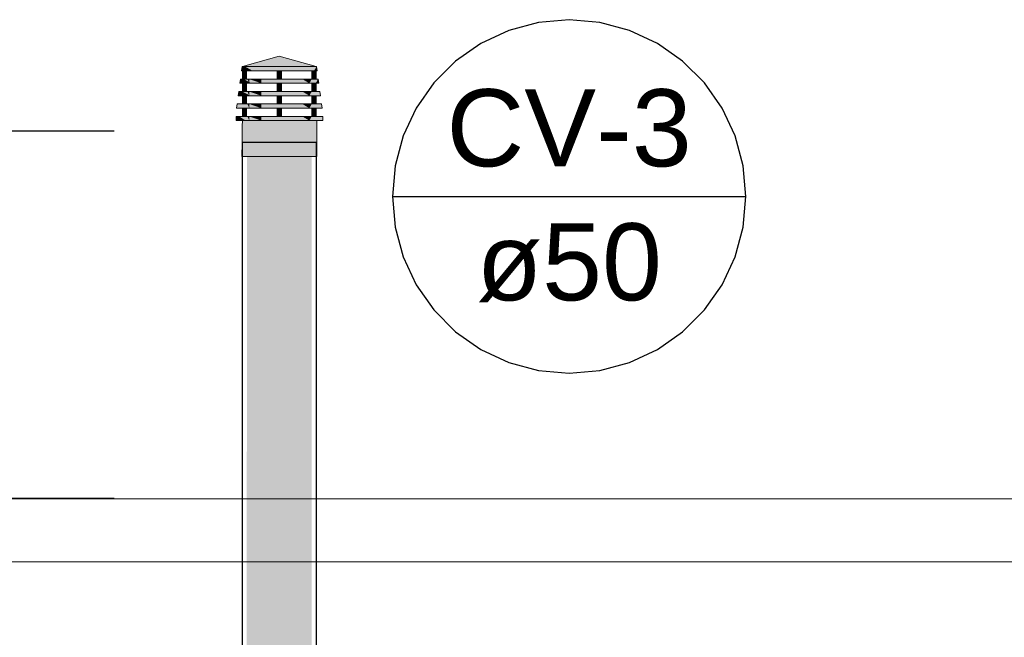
# Model space of a CAD drawing. Header units: millimetres. Extents: x -16331 to -10174, y -4135 to -3584.
# Tile 367 of 456: x -10246.69 to -10243.88, y -3952.56 to -3950.8. Entities that reach past the tile are written whole.
import ezdxf

# ---------------------------------------------------------------- set-up
doc = ezdxf.new("R2010")
doc.units = ezdxf.units.MM
for name, color, linetype in [('A-DETL-MBND', 7, 'Continuous'), ('CV-Condutos', 1, 'Continuous'), ('CV-Indicação coluna', 7, 'Continuous')]:
    doc.layers.add(name, color=color, linetype=linetype)
for name, color, linetype, lineweight in [('CV-Colunas', 1, 'Continuous', 13), ('DI-Elementos externos em vista', 9, 'Continuous', 5), ('IFC-Cobertura-Contorno', 253, 'Continuous', 5)]:
    doc.layers.add(name, color=color, linetype=linetype, lineweight=lineweight)
doc.styles.add('Arial', font='arial.ttf', dxfattribs={"height": 100})

msp = doc.modelspace()

# ---------------------------------------------------------------- hatches: boundary and pattern name
at = {"layer": 'CV-Colunas', "linetype": 'Continuous'}
for points in [[(-10245.8509, -3950.934), (-10245.8429, -3950.934), (-10245.9482, -3950.9042), (-10246.0534, -3950.934), (-10246.0454, -3950.934), (-10246.0226, -3950.934), (-10245.9884, -3950.934), (-10245.9482, -3950.934), (-10245.9079, -3950.934), (-10245.8737, -3950.934)], [(-10246.0461, -3950.934), (-10246.0541, -3950.934), (-10246.0558, -3950.946)], [(-10246.0558, -3950.946), (-10246.0534, -3950.946), (-10246.0476, -3950.946), (-10246.0414, -3950.946), (-10246.0243, -3950.946), (-10246.0414, -3950.9366), (-10246.0461, -3950.934), (-10246.0534, -3950.9431)], [(-10246.0414, -3950.946), (-10246.0534, -3950.946), (-10246.0534, -3950.9696), (-10246.0414, -3950.9696)], [(-10246.0243, -3950.946), (-10245.9893, -3950.946), (-10245.9482, -3950.934), (-10245.9887, -3950.934), (-10246.0231, -3950.934), (-10246.0461, -3950.934)], [(-10245.9893, -3950.946), (-10245.9542, -3950.946), (-10245.9482, -3950.946), (-10245.9076, -3950.934), (-10245.9482, -3950.934), (-10245.9542, -3950.9358)], [(-10245.9422, -3950.946), (-10245.9542, -3950.946), (-10245.9542, -3950.9696), (-10245.9422, -3950.9696)], [(-10245.8422, -3950.934), (-10245.8502, -3950.934), (-10245.8549, -3950.934), (-10245.8732, -3950.934), (-10245.8549, -3950.943), (-10245.8732, -3950.934), (-10245.9076, -3950.934), (-10245.9422, -3950.9443), (-10245.9482, -3950.946), (-10245.9422, -3950.946), (-10245.907, -3950.946), (-10245.872, -3950.946), (-10245.8549, -3950.946), (-10245.8487, -3950.946)], [(-10245.8429, -3950.946), (-10245.8549, -3950.946), (-10245.8549, -3950.9696), (-10245.8429, -3950.9696)], [(-10245.8429, -3950.946), (-10245.8405, -3950.946), (-10245.8422, -3950.934), (-10245.8429, -3950.9354), (-10245.8487, -3950.946)], [(-10246.0607, -3950.9816), (-10246.0534, -3950.9816), (-10246.0521, -3950.9816), (-10246.0414, -3950.9816), (-10246.0277, -3950.9816), (-10246.0414, -3950.9744), (-10246.0506, -3950.9696), (-10246.0534, -3950.9729)], [(-10246.059, -3950.9696), (-10246.0607, -3950.9816), (-10246.0506, -3950.9696)], [(-10246.0414, -3950.9816), (-10246.0534, -3950.9816), (-10246.0534, -3951.0051), (-10246.0414, -3951.0051)], [(-10246.0265, -3950.9696), (-10246.0506, -3950.9696), (-10246.0277, -3950.9816), (-10245.9912, -3950.9816), (-10245.9482, -3950.9696), (-10245.9906, -3950.9696)], [(-10246.0339, -3950.9816), (-10246.0339, -3950.9696), (-10246.0392, -3950.9696)], [(-10245.9997, -3950.9816), (-10245.9997, -3950.9696), (-10246.0339, -3950.9696)], [(-10245.9997, -3950.9696), (-10245.9542, -3950.9802), (-10245.9542, -3950.9696)], [(-10245.9912, -3950.9816), (-10245.9542, -3950.9816), (-10245.9482, -3950.9816), (-10245.9057, -3950.9696), (-10245.9482, -3950.9696), (-10245.9542, -3950.9712)], [(-10245.9422, -3950.9816), (-10245.9542, -3950.9816), (-10245.9542, -3951.0051), (-10245.9422, -3951.0051)], [(-10245.8457, -3950.9696), (-10245.8549, -3950.9696), (-10245.8698, -3950.9696), (-10245.8549, -3950.9765), (-10245.8698, -3950.9696), (-10245.9057, -3950.9696), (-10245.9422, -3950.9799), (-10245.9482, -3950.9816), (-10245.9422, -3950.9816), (-10245.9051, -3950.9816), (-10245.8686, -3950.9816), (-10245.8549, -3950.9816), (-10245.8442, -3950.9816), (-10245.8373, -3950.9696)], [(-10245.9422, -3950.9696), (-10245.9422, -3950.9716), (-10245.9126, -3950.9816), (-10245.8825, -3950.9696), (-10245.9126, -3950.9696)], [(-10245.8624, -3950.9816), (-10245.8553, -3950.9696), (-10245.8624, -3950.9696), (-10245.8825, -3950.9696)], [(-10245.8429, -3950.9816), (-10245.8549, -3950.9816), (-10245.8549, -3951.0051), (-10245.8429, -3951.0051)], [(-10245.8429, -3950.9816), (-10245.8356, -3950.9816), (-10245.8373, -3950.9696), (-10245.8429, -3950.9793), (-10245.8442, -3950.9816)], [(-10246.0551, -3951.0051), (-10246.0639, -3951.0051), (-10246.0655, -3951.0171), (-10246.0566, -3951.0171), (-10246.0534, -3951.0171), (-10246.0534, -3951.016), (-10246.0534, -3951.0171), (-10246.0414, -3951.0171), (-10246.0312, -3951.0171), (-10246.0414, -3951.0119), (-10246.0534, -3951.0059)], [(-10246.0312, -3951.0171), (-10245.9931, -3951.0171), (-10245.9482, -3951.0051), (-10245.9924, -3951.0051), (-10246.03, -3951.0051), (-10246.0551, -3951.0051)], [(-10246.0339, -3951.0171), (-10246.0339, -3951.0051), (-10246.0392, -3951.0051)], [(-10245.9997, -3951.0171), (-10245.9997, -3951.0051), (-10246.0339, -3951.0051)], [(-10245.9997, -3951.0051), (-10245.9542, -3951.0157), (-10245.9542, -3951.0051)], [(-10245.9931, -3951.0171), (-10245.9542, -3951.0171), (-10245.9482, -3951.0171), (-10245.9039, -3951.0051), (-10245.9482, -3951.0051), (-10245.9542, -3951.0067)], [(-10245.8397, -3951.0171), (-10245.8429, -3951.0156), (-10245.8549, -3951.0102), (-10245.8549, -3951.0164), (-10245.8549, -3951.0102), (-10245.8663, -3951.0051), (-10245.9039, -3951.0051), (-10245.9422, -3951.0155), (-10245.9482, -3951.0171), (-10245.9422, -3951.0171), (-10245.9032, -3951.0171), (-10245.8652, -3951.0171), (-10245.8549, -3951.0171), (-10245.8429, -3951.0171)], [(-10245.9422, -3951.0051), (-10245.9422, -3951.0071), (-10245.9126, -3951.0171), (-10245.8825, -3951.0051), (-10245.9126, -3951.0051)], [(-10245.8624, -3951.0171), (-10245.8553, -3951.0051), (-10245.8624, -3951.0051), (-10245.8825, -3951.0051)], [(-10245.8397, -3951.0171), (-10245.8308, -3951.0171), (-10245.8324, -3951.0051), (-10245.8412, -3951.0051), (-10245.8663, -3951.0051)], [(-10246.0596, -3951.0406), (-10246.0688, -3951.0406), (-10246.0704, -3951.0526), (-10246.0611, -3951.0526), (-10246.0534, -3951.0526), (-10246.0534, -3951.0513), (-10246.0534, -3951.0526), (-10246.0414, -3951.0526), (-10246.0346, -3951.0526), (-10246.0414, -3951.0493), (-10246.0534, -3951.0436)], [(-10246.0346, -3951.0526), (-10245.9949, -3951.0526), (-10245.9482, -3951.0406), (-10245.9943, -3951.0406), (-10246.0334, -3951.0406), (-10246.0596, -3951.0406)], [(-10246.0414, -3951.0171), (-10246.0534, -3951.0171), (-10246.0534, -3951.0406), (-10246.0414, -3951.0406)], [(-10246.0339, -3951.0526), (-10246.0339, -3951.0406), (-10246.0392, -3951.0406)], [(-10245.9997, -3951.0526), (-10245.9997, -3951.0406), (-10246.0339, -3951.0406)], [(-10245.9997, -3951.0406), (-10245.9542, -3951.0512), (-10245.9542, -3951.0406)], [(-10245.9949, -3951.0526), (-10245.9542, -3951.0526), (-10245.9482, -3951.0526), (-10245.902, -3951.0406), (-10245.9482, -3951.0406), (-10245.9542, -3951.0421)], [(-10245.9422, -3951.0171), (-10245.9542, -3951.0171), (-10245.9542, -3951.0406), (-10245.9422, -3951.0406)], [(-10245.8352, -3951.0526), (-10245.8429, -3951.0493), (-10245.8549, -3951.0441), (-10245.8549, -3951.0514), (-10245.8549, -3951.0441), (-10245.8629, -3951.0406), (-10245.902, -3951.0406), (-10245.9422, -3951.051), (-10245.9482, -3951.0526), (-10245.9422, -3951.0526), (-10245.9014, -3951.0526), (-10245.8617, -3951.0526), (-10245.8549, -3951.0526), (-10245.8429, -3951.0526)], [(-10245.9422, -3951.0406), (-10245.9422, -3951.0426), (-10245.9126, -3951.0526), (-10245.8825, -3951.0406), (-10245.9126, -3951.0406)], [(-10245.8624, -3951.0526), (-10245.8553, -3951.0406), (-10245.8624, -3951.0406), (-10245.8825, -3951.0406)], [(-10245.8352, -3951.0526), (-10245.8259, -3951.0526), (-10245.8275, -3951.0406), (-10245.8367, -3951.0406), (-10245.8629, -3951.0406)], [(-10245.8429, -3951.0171), (-10245.8549, -3951.0171), (-10245.8549, -3951.0406), (-10245.8429, -3951.0406)], [(-10246.0414, -3951.0526), (-10246.0534, -3951.0526), (-10246.0534, -3951.0761), (-10246.0414, -3951.0761)], [(-10245.9422, -3951.0526), (-10245.9542, -3951.0526), (-10245.9542, -3951.0761), (-10245.9422, -3951.0761)], [(-10245.8429, -3951.0526), (-10245.8549, -3951.0526), (-10245.8549, -3951.0761), (-10245.8429, -3951.0761)], [(-10246.0628, -3951.0761), (-10246.0716, -3951.0761), (-10246.0716, -3951.0881), (-10246.0628, -3951.0881), (-10246.0534, -3951.0881), (-10246.0532, -3951.0822)], [(-10245.8335, -3951.0881), (-10245.8409, -3951.0848), (-10245.8604, -3951.0761), (-10245.9007, -3951.0761), (-10245.9482, -3951.0761), (-10245.9842, -3951.0761), (-10246.0171, -3951.0761), (-10246.0441, -3951.0761), (-10246.0628, -3951.0761), (-10246.0441, -3951.0881), (-10246.0171, -3951.0881), (-10245.9842, -3951.0881), (-10245.9482, -3951.0881), (-10245.9007, -3951.0881), (-10245.8604, -3951.0881), (-10245.8409, -3951.0881)], [(-10246.0537, -3951.1553), (-10246.0473, -3951.1902), (-10246.0455, -3951.1502), (-10246.0496, -3951.1502), (-10246.0455, -3951.1502), (-10246.0473, -3951.1902), (-10246.024, -3951.1902), (-10246.0314, -3951.1502), (-10246.0428, -3951.0881), (-10246.0534, -3951.0881), (-10246.0537, -3951.1502), (-10246.0534, -3951.0881), (-10246.0537, -3951.1036), (-10246.0546, -3951.1502), (-10246.0554, -3951.1902), (-10246.0537, -3951.1902), (-10246.0473, -3951.1902)], [(-10246.0441, -3951.0881), (-10246.0532, -3951.0822), (-10246.0534, -3951.0881)], [(-10246.0314, -3951.1502), (-10246.024, -3951.1902), (-10245.9892, -3951.1902), (-10245.9929, -3951.1502), (-10246.0141, -3951.1502), (-10246.024, -3951.1502), (-10246.0141, -3951.1502), (-10245.9929, -3951.1502), (-10245.9987, -3951.0881), (-10246.024, -3951.0881), (-10246.0428, -3951.0881)], [(-10246.0339, -3951.0881), (-10246.0339, -3951.0761), (-10246.0392, -3951.0761)], [(-10245.9997, -3951.0881), (-10245.9997, -3951.0761), (-10246.0339, -3951.0761)], [(-10245.9997, -3951.0761), (-10245.9542, -3951.0867), (-10245.9542, -3951.0761)], [(-10245.9929, -3951.1502), (-10245.9892, -3951.1902), (-10245.9482, -3951.1902), (-10245.9564, -3951.1502), (-10245.9813, -3951.1502), (-10245.9564, -3951.1502), (-10245.9691, -3951.0881), (-10245.9987, -3951.0881)], [(-10245.9564, -3951.1502), (-10245.9482, -3951.1902), (-10245.944, -3951.1502), (-10245.9376, -3951.0881), (-10245.9691, -3951.0881)], [(-10245.8965, -3951.1502), (-10245.8801, -3951.0881), (-10245.9071, -3951.0881), (-10245.9376, -3951.0881), (-10245.944, -3951.1502), (-10245.9191, -3951.1502), (-10245.9071, -3951.1502), (-10245.9191, -3951.1502), (-10245.944, -3951.1502), (-10245.9482, -3951.1902), (-10245.9071, -3951.1902)], [(-10245.9422, -3951.0761), (-10245.9422, -3951.0781), (-10245.9126, -3951.0881), (-10245.8825, -3951.0761), (-10245.9126, -3951.0761)], [(-10245.8671, -3951.1502), (-10245.859, -3951.0881), (-10245.8801, -3951.0881), (-10245.8965, -3951.1502), (-10245.8754, -3951.1502), (-10245.8965, -3951.1502), (-10245.9071, -3951.1902), (-10245.8723, -3951.1902)], [(-10245.8624, -3951.0881), (-10245.8553, -3951.0761), (-10245.8624, -3951.0761), (-10245.8825, -3951.0761)], [(-10245.8409, -3951.0881), (-10245.842, -3951.0881), (-10245.8455, -3951.0881), (-10245.859, -3951.0881), (-10245.8671, -3951.1502), (-10245.8529, -3951.1502), (-10245.8477, -3951.1502), (-10245.842, -3951.1648), (-10245.8427, -3951.1502), (-10245.842, -3951.1502), (-10245.842, -3951.1648), (-10245.8418, -3951.1502), (-10245.842, -3951.1648), (-10245.8477, -3951.1502), (-10245.8529, -3951.1502), (-10245.8671, -3951.1502), (-10245.8723, -3951.1902), (-10245.8491, -3951.1902), (-10245.842, -3951.1902), (-10245.8409, -3951.1902), (-10245.8409, -3951.1502)], [(-10245.8241, -3951.0881), (-10245.8241, -3951.0761), (-10245.8335, -3951.0761), (-10245.8604, -3951.0761), (-10245.8335, -3951.0881)]]:
    msp.add_hatch(color=1, dxfattribs=at).paths.add_polyline_path(points)
at = {"layer": 'CV-Condutos', "linetype": 'Continuous'}
for points in [[(-10246.04, -3965.6472), (-10246.04, -3951.1502), (-10246.0537, -3965.6472)], [(-10246.04, -3965.6472), (-10246.0282, -3965.6472), (-10246.0104, -3951.1502), (-10246.04, -3951.1502)], [(-10246.0282, -3965.6472), (-10246.0104, -3965.6472), (-10246.0104, -3951.1502)], [(-10246.0104, -3965.6472), (-10245.9944, -3965.6472), (-10245.97, -3951.1502), (-10246.0104, -3951.1502)], [(-10245.9944, -3965.6472), (-10245.97, -3965.6472), (-10245.97, -3951.1502)], [(-10245.97, -3965.6472), (-10245.9524, -3965.6472), (-10245.9257, -3951.1502), (-10245.97, -3951.1502)], [(-10245.9524, -3965.6472), (-10245.9257, -3965.6472), (-10245.9257, -3951.1502)], [(-10245.9257, -3965.6472), (-10245.9097, -3965.6472), (-10245.8853, -3951.1502), (-10245.9257, -3951.1502)], [(-10245.9097, -3965.6472), (-10245.8853, -3965.6472), (-10245.8853, -3951.1502)], [(-10245.8853, -3965.6472), (-10245.8736, -3965.6472), (-10245.8557, -3951.1502), (-10245.8853, -3951.1502)], [(-10245.8736, -3965.6472), (-10245.8557, -3965.6472), (-10245.8557, -3951.1502)], [(-10245.842, -3965.6472), (-10245.842, -3951.1502), (-10245.8557, -3965.6472)]]:
    msp.add_hatch(color=11, dxfattribs=at).paths.add_polyline_path(points)

# ---------------------------------------------------------------- linework, layer by layer
at = {"layer": 'A-DETL-MBND', "linetype": 'Continuous'}
for p, q in [((-10246.4193, -3951.1184), (-10246.9917, -3951.1184)), ((-10246.4193, -3952.1665), (-10246.9917, -3952.1665))]:
    msp.add_line(p, q, dxfattribs=at)
at = {"layer": 'CV-Colunas'}
for p, q in [((-10245.9482, -3950.9042), (-10246.0534, -3950.934)), ((-10245.8429, -3950.934), (-10245.9482, -3950.9042)), ((-10246.0541, -3950.934), (-10246.0558, -3950.946)), ((-10246.0558, -3950.946), (-10246.0534, -3950.946)), ((-10246.0461, -3950.934), (-10246.0541, -3950.934)), ((-10246.0534, -3950.934), (-10246.0454, -3950.934)), ((-10246.0534, -3950.946), (-10246.0476, -3950.946)), ((-10246.0414, -3950.946), (-10246.0534, -3950.946)), ((-10246.0534, -3950.946), (-10246.0534, -3950.9696)), ((-10246.0476, -3950.946), (-10246.0414, -3950.946)), ((-10246.0231, -3950.934), (-10246.0461, -3950.934)), ((-10246.0454, -3950.934), (-10246.0226, -3950.934)), ((-10246.0414, -3950.946), (-10246.0243, -3950.946)), ((-10246.0414, -3950.9696), (-10246.0414, -3950.946)), ((-10246.0243, -3950.946), (-10245.9893, -3950.946)), ((-10245.9887, -3950.934), (-10246.0231, -3950.934)), ((-10246.0226, -3950.934), (-10245.9884, -3950.934)), ((-10245.9893, -3950.946), (-10245.9542, -3950.946)), ((-10245.9482, -3950.934), (-10245.9887, -3950.934)), ((-10245.9884, -3950.934), (-10245.9482, -3950.934)), ((-10245.9422, -3950.946), (-10245.9542, -3950.946)), ((-10245.9542, -3950.946), (-10245.9542, -3950.9696)), ((-10245.9542, -3950.946), (-10245.9482, -3950.946)), ((-10245.9076, -3950.934), (-10245.9482, -3950.934)), ((-10245.9482, -3950.934), (-10245.9079, -3950.934)), ((-10245.9482, -3950.946), (-10245.9422, -3950.946)), ((-10245.9422, -3950.9696), (-10245.9422, -3950.946)), ((-10245.9422, -3950.946), (-10245.907, -3950.946)), ((-10245.9079, -3950.934), (-10245.8737, -3950.934)), ((-10245.8732, -3950.934), (-10245.9076, -3950.934)), ((-10245.907, -3950.946), (-10245.872, -3950.946)), ((-10245.8737, -3950.934), (-10245.8509, -3950.934)), ((-10245.8549, -3950.934), (-10245.8732, -3950.934)), ((-10245.872, -3950.946), (-10245.8549, -3950.946)), ((-10245.8502, -3950.934), (-10245.8549, -3950.934)), ((-10245.8549, -3950.946), (-10245.8487, -3950.946)), ((-10245.8429, -3950.946), (-10245.8549, -3950.946)), ((-10245.8549, -3950.946), (-10245.8549, -3950.9696)), ((-10245.8509, -3950.934), (-10245.8429, -3950.934)), ((-10245.8422, -3950.934), (-10245.8502, -3950.934)), ((-10245.8487, -3950.946), (-10245.8429, -3950.946)), ((-10245.8429, -3950.9696), (-10245.8429, -3950.946)), ((-10245.8429, -3950.946), (-10245.8405, -3950.946)), ((-10245.8405, -3950.946), (-10245.8422, -3950.934)), ((-10246.059, -3950.9696), (-10246.0607, -3950.9816)), ((-10246.0607, -3950.9816), (-10246.0534, -3950.9816)), ((-10246.0506, -3950.9696), (-10246.059, -3950.9696)), ((-10246.0534, -3950.9696), (-10246.0414, -3950.9696)), ((-10246.0534, -3950.9816), (-10246.0521, -3950.9816)), ((-10246.0414, -3950.9816), (-10246.0534, -3950.9816)), ((-10246.0534, -3950.9816), (-10246.0534, -3951.0051)), ((-10246.0521, -3950.9816), (-10246.0414, -3950.9816)), ((-10246.0265, -3950.9696), (-10246.0506, -3950.9696)), ((-10246.0414, -3950.9816), (-10246.0277, -3950.9816)), ((-10246.0414, -3951.0051), (-10246.0414, -3950.9816)), ((-10246.0339, -3950.9696), (-10246.0392, -3950.9696)), ((-10245.9997, -3950.9696), (-10246.0339, -3950.9696)), ((-10246.0277, -3950.9816), (-10245.9912, -3950.9816)), ((-10245.9906, -3950.9696), (-10246.0265, -3950.9696)), ((-10245.9542, -3950.9696), (-10245.9997, -3950.9696)), ((-10245.9912, -3950.9816), (-10245.9542, -3950.9816)), ((-10245.9482, -3950.9696), (-10245.9906, -3950.9696)), ((-10245.9542, -3950.9696), (-10245.9422, -3950.9696)), ((-10245.9542, -3950.9816), (-10245.9482, -3950.9816)), ((-10245.9422, -3950.9816), (-10245.9542, -3950.9816)), ((-10245.9542, -3950.9816), (-10245.9542, -3951.0051)), ((-10245.9057, -3950.9696), (-10245.9482, -3950.9696)), ((-10245.9482, -3950.9816), (-10245.9422, -3950.9816)), ((-10245.9126, -3950.9696), (-10245.9422, -3950.9696)), ((-10245.9422, -3951.0051), (-10245.9422, -3950.9816)), ((-10245.9422, -3950.9816), (-10245.9051, -3950.9816)), ((-10245.8825, -3950.9696), (-10245.9126, -3950.9696)), ((-10245.8698, -3950.9696), (-10245.9057, -3950.9696)), ((-10245.9051, -3950.9816), (-10245.8686, -3950.9816)), ((-10245.8624, -3950.9696), (-10245.8825, -3950.9696)), ((-10245.8549, -3950.9696), (-10245.8698, -3950.9696)), ((-10245.8686, -3950.9816), (-10245.8549, -3950.9816)), ((-10245.8553, -3950.9696), (-10245.8624, -3950.9696)), ((-10245.8457, -3950.9696), (-10245.8549, -3950.9696)), ((-10245.8549, -3950.9696), (-10245.8429, -3950.9696)), ((-10245.8549, -3950.9816), (-10245.8442, -3950.9816)), ((-10245.8429, -3950.9816), (-10245.8549, -3950.9816)), ((-10245.8549, -3950.9816), (-10245.8549, -3951.0051)), ((-10245.8373, -3950.9696), (-10245.8457, -3950.9696)), ((-10245.8442, -3950.9816), (-10245.8429, -3950.9816)), ((-10245.8429, -3950.9816), (-10245.8356, -3950.9816)), ((-10245.8429, -3951.0051), (-10245.8429, -3950.9816)), ((-10245.8356, -3950.9816), (-10245.8373, -3950.9696)), ((-10246.0639, -3951.0051), (-10246.0655, -3951.0171)), ((-10246.0551, -3951.0051), (-10246.0639, -3951.0051)), ((-10246.03, -3951.0051), (-10246.0551, -3951.0051)), ((-10246.0534, -3951.0051), (-10246.0414, -3951.0051)), ((-10246.0339, -3951.0051), (-10246.0392, -3951.0051)), ((-10245.9997, -3951.0051), (-10246.0339, -3951.0051)), ((-10245.9924, -3951.0051), (-10246.03, -3951.0051)), ((-10245.9542, -3951.0051), (-10245.9997, -3951.0051)), ((-10245.9482, -3951.0051), (-10245.9924, -3951.0051)), ((-10245.9542, -3951.0051), (-10245.9422, -3951.0051)), ((-10245.9039, -3951.0051), (-10245.9482, -3951.0051)), ((-10245.9126, -3951.0051), (-10245.9422, -3951.0051)), ((-10245.8825, -3951.0051), (-10245.9126, -3951.0051)), ((-10245.8663, -3951.0051), (-10245.9039, -3951.0051)), ((-10245.8624, -3951.0051), (-10245.8825, -3951.0051)), ((-10245.8412, -3951.0051), (-10245.8663, -3951.0051)), ((-10245.8553, -3951.0051), (-10245.8624, -3951.0051)), ((-10245.8549, -3951.0051), (-10245.8429, -3951.0051)), ((-10245.8324, -3951.0051), (-10245.8412, -3951.0051)), ((-10245.8308, -3951.0171), (-10245.8324, -3951.0051)), ((-10246.0688, -3951.0406), (-10246.0704, -3951.0526)), ((-10246.0596, -3951.0406), (-10246.0688, -3951.0406)), ((-10246.0655, -3951.0171), (-10246.0566, -3951.0171)), ((-10246.0334, -3951.0406), (-10246.0596, -3951.0406)), ((-10246.0566, -3951.0171), (-10246.0534, -3951.0171)), ((-10246.0534, -3951.0171), (-10246.0414, -3951.0171)), ((-10246.0414, -3951.0171), (-10246.0534, -3951.0171)), ((-10246.0534, -3951.0171), (-10246.0534, -3951.0406)), ((-10246.0534, -3951.0406), (-10246.0414, -3951.0406)), ((-10246.0414, -3951.0171), (-10246.0312, -3951.0171)), ((-10246.0414, -3951.0406), (-10246.0414, -3951.0171)), ((-10246.0339, -3951.0406), (-10246.0392, -3951.0406)), ((-10245.9997, -3951.0406), (-10246.0339, -3951.0406)), ((-10245.9943, -3951.0406), (-10246.0334, -3951.0406)), ((-10246.0312, -3951.0171), (-10245.9931, -3951.0171)), ((-10245.9542, -3951.0406), (-10245.9997, -3951.0406)), ((-10245.9482, -3951.0406), (-10245.9943, -3951.0406)), ((-10245.9931, -3951.0171), (-10245.9542, -3951.0171)), ((-10245.9542, -3951.0171), (-10245.9482, -3951.0171)), ((-10245.9422, -3951.0171), (-10245.9542, -3951.0171)), ((-10245.9542, -3951.0171), (-10245.9542, -3951.0406)), ((-10245.9542, -3951.0406), (-10245.9422, -3951.0406)), ((-10245.9482, -3951.0171), (-10245.9422, -3951.0171)), ((-10245.902, -3951.0406), (-10245.9482, -3951.0406)), ((-10245.9422, -3951.0406), (-10245.9422, -3951.0171)), ((-10245.9422, -3951.0171), (-10245.9032, -3951.0171)), ((-10245.9126, -3951.0406), (-10245.9422, -3951.0406)), ((-10245.8825, -3951.0406), (-10245.9126, -3951.0406)), ((-10245.9032, -3951.0171), (-10245.8652, -3951.0171)), ((-10245.8629, -3951.0406), (-10245.902, -3951.0406)), ((-10245.8624, -3951.0406), (-10245.8825, -3951.0406)), ((-10245.8652, -3951.0171), (-10245.8549, -3951.0171)), ((-10245.8367, -3951.0406), (-10245.8629, -3951.0406)), ((-10245.8553, -3951.0406), (-10245.8624, -3951.0406)), ((-10245.8549, -3951.0171), (-10245.8429, -3951.0171)), ((-10245.8429, -3951.0171), (-10245.8549, -3951.0171)), ((-10245.8549, -3951.0171), (-10245.8549, -3951.0406)), ((-10245.8549, -3951.0406), (-10245.8429, -3951.0406)), ((-10245.8429, -3951.0171), (-10245.8397, -3951.0171)), ((-10245.8429, -3951.0406), (-10245.8429, -3951.0171)), ((-10245.8397, -3951.0171), (-10245.8308, -3951.0171)), ((-10245.8275, -3951.0406), (-10245.8367, -3951.0406)), ((-10245.8259, -3951.0526), (-10245.8275, -3951.0406)), ((-10246.0704, -3951.0526), (-10246.0611, -3951.0526)), ((-10246.0611, -3951.0526), (-10246.0534, -3951.0526)), ((-10246.0534, -3951.0526), (-10246.0414, -3951.0526)), ((-10246.0414, -3951.0526), (-10246.0534, -3951.0526)), ((-10246.0534, -3951.0526), (-10246.0534, -3951.0761)), ((-10246.0414, -3951.0526), (-10246.0346, -3951.0526)), ((-10246.0414, -3951.0761), (-10246.0414, -3951.0526)), ((-10246.0346, -3951.0526), (-10245.9949, -3951.0526)), ((-10245.9949, -3951.0526), (-10245.9542, -3951.0526)), ((-10245.9542, -3951.0526), (-10245.9482, -3951.0526)), ((-10245.9422, -3951.0526), (-10245.9542, -3951.0526)), ((-10245.9542, -3951.0526), (-10245.9542, -3951.0761)), ((-10245.9482, -3951.0526), (-10245.9422, -3951.0526)), ((-10245.9422, -3951.0761), (-10245.9422, -3951.0526)), ((-10245.9422, -3951.0526), (-10245.9014, -3951.0526)), ((-10245.9014, -3951.0526), (-10245.8617, -3951.0526)), ((-10245.8617, -3951.0526), (-10245.8549, -3951.0526)), ((-10245.8549, -3951.0526), (-10245.8429, -3951.0526)), ((-10245.8429, -3951.0526), (-10245.8549, -3951.0526)), ((-10245.8549, -3951.0526), (-10245.8549, -3951.0761)), ((-10245.8429, -3951.0526), (-10245.8352, -3951.0526)), ((-10245.8429, -3951.0761), (-10245.8429, -3951.0526)), ((-10245.8352, -3951.0526), (-10245.8259, -3951.0526)), ((-10246.0716, -3951.0761), (-10246.0716, -3951.0881)), ((-10246.0628, -3951.0761), (-10246.0716, -3951.0761)), ((-10246.0716, -3951.0881), (-10246.0628, -3951.0881)), ((-10246.0441, -3951.0761), (-10246.0628, -3951.0761)), ((-10246.0628, -3951.0881), (-10246.0534, -3951.0881)), ((-10246.0534, -3951.0881), (-10246.0537, -3951.1036)), ((-10246.0534, -3951.0761), (-10246.0414, -3951.0761)), ((-10246.0534, -3951.0881), (-10246.0441, -3951.0881)), ((-10246.0428, -3951.0881), (-10246.0534, -3951.0881)), ((-10246.0171, -3951.0761), (-10246.0441, -3951.0761)), ((-10246.0441, -3951.0881), (-10246.0171, -3951.0881)), ((-10246.024, -3951.0881), (-10246.0428, -3951.0881)), ((-10246.0339, -3951.0761), (-10246.0392, -3951.0761)), ((-10245.9997, -3951.0761), (-10246.0339, -3951.0761)), ((-10245.9987, -3951.0881), (-10246.024, -3951.0881)), ((-10245.9842, -3951.0761), (-10246.0171, -3951.0761)), ((-10246.0171, -3951.0881), (-10245.9842, -3951.0881)), ((-10245.9542, -3951.0761), (-10245.9997, -3951.0761)), ((-10245.9691, -3951.0881), (-10245.9987, -3951.0881)), ((-10245.9482, -3951.0761), (-10245.9842, -3951.0761)), ((-10245.9842, -3951.0881), (-10245.9482, -3951.0881)), ((-10245.9376, -3951.0881), (-10245.9691, -3951.0881)), ((-10245.9542, -3951.0761), (-10245.9422, -3951.0761)), ((-10245.9007, -3951.0761), (-10245.9482, -3951.0761)), ((-10245.9482, -3951.0881), (-10245.9007, -3951.0881)), ((-10245.9126, -3951.0761), (-10245.9422, -3951.0761)), ((-10245.9071, -3951.0881), (-10245.9376, -3951.0881)), ((-10245.8825, -3951.0761), (-10245.9126, -3951.0761)), ((-10245.8801, -3951.0881), (-10245.9071, -3951.0881)), ((-10245.8604, -3951.0761), (-10245.9007, -3951.0761)), ((-10245.9007, -3951.0881), (-10245.8604, -3951.0881)), ((-10245.8624, -3951.0761), (-10245.8825, -3951.0761)), ((-10245.859, -3951.0881), (-10245.8801, -3951.0881)), ((-10245.8553, -3951.0761), (-10245.8624, -3951.0761)), ((-10245.8335, -3951.0761), (-10245.8604, -3951.0761)), ((-10245.8604, -3951.0881), (-10245.8409, -3951.0881)), ((-10245.8455, -3951.0881), (-10245.859, -3951.0881)), ((-10245.8549, -3951.0761), (-10245.8429, -3951.0761)), ((-10245.842, -3951.0881), (-10245.8455, -3951.0881)), ((-10245.8409, -3951.0881), (-10245.842, -3951.0881)), ((-10245.8409, -3951.0881), (-10245.8335, -3951.0881)), ((-10245.8409, -3951.1502), (-10245.8409, -3951.0881)), ((-10245.8241, -3951.0761), (-10245.8335, -3951.0761)), ((-10245.8335, -3951.0881), (-10245.8241, -3951.0881)), ((-10245.8241, -3951.0881), (-10245.8241, -3951.0761)), ((-10246.0537, -3951.1036), (-10246.0546, -3951.1502)), ((-10246.0546, -3951.1502), (-10246.0554, -3951.1902)), ((-10245.8409, -3951.1902), (-10245.8409, -3951.1502)), ((-10246.0554, -3951.1902), (-10246.0537, -3951.1902)), ((-10246.0537, -3951.1902), (-10246.0473, -3951.1902)), ((-10246.0473, -3951.1902), (-10246.024, -3951.1902)), ((-10246.024, -3951.1902), (-10245.9892, -3951.1902)), ((-10245.9892, -3951.1902), (-10245.9482, -3951.1902)), ((-10245.9482, -3951.1902), (-10245.9071, -3951.1902)), ((-10245.9071, -3951.1902), (-10245.8723, -3951.1902)), ((-10245.8723, -3951.1902), (-10245.8491, -3951.1902)), ((-10245.8491, -3951.1902), (-10245.842, -3951.1902)), ((-10245.842, -3951.1902), (-10245.8409, -3951.1902))]:
    msp.add_line(p, q, dxfattribs=at)
at = {"layer": 'CV-Condutos'}
for p, q in [((-10246.04, -3951.1502), (-10246.0537, -3951.1502)), ((-10246.0537, -3951.1502), (-10246.0537, -3951.1902)), ((-10246.0104, -3951.1502), (-10246.04, -3951.1502)), ((-10245.97, -3951.1502), (-10246.0104, -3951.1502)), ((-10245.9257, -3951.1502), (-10245.97, -3951.1502)), ((-10245.8853, -3951.1502), (-10245.9257, -3951.1502)), ((-10245.8557, -3951.1502), (-10245.8853, -3951.1502)), ((-10245.842, -3951.1502), (-10245.8557, -3951.1502)), ((-10245.842, -3965.6472), (-10245.842, -3951.1502)), ((-10246.0537, -3951.1902), (-10246.0537, -3965.6472))]:
    msp.add_line(p, q, dxfattribs=at)
at = {"layer": 'CV-Indicação coluna'}
msp.add_line((-10245.6247, -3951.3044), (-10244.6165, -3951.3044), dxfattribs=at)
msp.add_lwpolyline([(-10244.6165, -3951.3044), (-10244.6242, -3951.2168), (-10244.6469, -3951.1319), (-10244.684, -3951.0523), (-10244.7344, -3950.9803), (-10244.7966, -3950.9182), (-10244.8686, -3950.8678), (-10244.9482, -3950.8306), (-10245.0331, -3950.8079), (-10245.1206, -3950.8002), (-10245.2082, -3950.8079), (-10245.293, -3950.8306), (-10245.3727, -3950.8678), (-10245.4447, -3950.9182), (-10245.5068, -3950.9803), (-10245.5572, -3951.0523), (-10245.5943, -3951.1319), (-10245.6171, -3951.2168), (-10245.6247, -3951.3044), (-10245.6171, -3951.3919), (-10245.5943, -3951.4768), (-10245.5572, -3951.5564), (-10245.5068, -3951.6284), (-10245.4447, -3951.6905), (-10245.3727, -3951.7409), (-10245.293, -3951.7781), (-10245.2082, -3951.8008), (-10245.1206, -3951.8085), (-10245.0331, -3951.8008), (-10244.9482, -3951.7781), (-10244.8686, -3951.7409), (-10244.7966, -3951.6905), (-10244.7344, -3951.6284), (-10244.684, -3951.5564), (-10244.6469, -3951.4768), (-10244.6242, -3951.3919), (-10244.6165, -3951.3044)], dxfattribs=at)
at = {"layer": 'DI-Elementos externos em vista'}
for p, q in [((-10238.3432, -3952.1672), (-10248.7341, -3952.1672)), ((-10248.7341, -3952.3472), (-10238.3432, -3952.3472))]:
    msp.add_line(p, q, dxfattribs=at)
at = {"layer": 'IFC-Cobertura-Contorno', "lineweight": 5}
for p, q in [((-10238.3432, -3952.1672), (-10248.7341, -3952.1672)), ((-10248.7341, -3952.3472), (-10238.3432, -3952.3472))]:
    msp.add_line(p, q, dxfattribs=at)

# ---------------------------------------------------------------- texts
at = {"layer": 'CV-Indicação coluna', "char_height": 0.22, "attachment_point": 8, "line_spacing_factor": 0.6, "style": 'Arial'}
for s, insert, width in [('CV-3', (-10245.1206, -3951.2218), 1.400488), ('ø50', (-10245.1206, -3951.607), 1.059085)]:
    msp.add_mtext(s, dxfattribs=dict(at, insert=insert, width=width))

doc.saveas('drawing.dxf')
